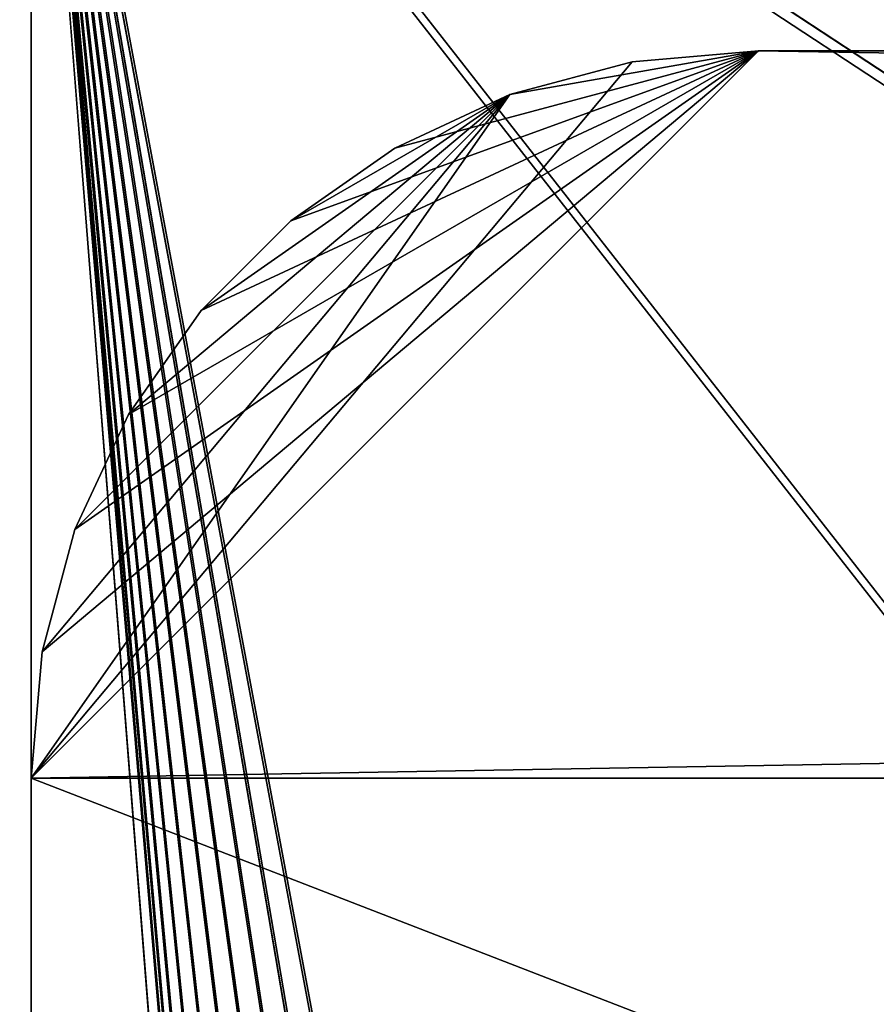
# Model space of a CAD drawing. Header units: centimetres. Extents: x 0.1 to 30.7, y 2.5 to 15.3.
# Tile 474 of 656: x 0.812 to 1.4, y 13.868 to 14.545. Entities that reach past the tile are written whole.
import ezdxf

# ---------------------------------------------------------------- set-up
doc = ezdxf.new("R2010")
doc.units = ezdxf.units.CM
doc.header["$LTSCALE"] = 2.54
doc.layers.get('0').update_dxf_attribs({"color": 13})

# ---------------------------------------------------------------- blocks, each defined once
blk = doc.blocks.new('09-002-0300-W-00-00.STL')
at = {"color": 0}
for p, q in [((1.34966, 9.22777, 14.26548), (0.81951, 14.89348, 14.76116)), ((0.81951, 14.89348, 14.76116), (1.38649, 9.30646, 14.27236)), ((1.73268, 9.54794, 14.29349), (0.81951, 14.89348, 14.76116)), ((0.81951, 14.89348, 14.76116), (1.81951, 9.5555, 14.29415)), ((1.73268, 9.54794, 14.29349), (0.81951, 14.89348, 14.76116)), ((1.6485, 9.52547, 14.29152), (0.81951, 14.89348, 14.76116)), ((1.6485, 9.52547, 14.29152), (0.81951, 14.89348, 14.76116)), ((1.56951, 9.48877, 14.28831), (0.81951, 14.89348, 14.76116)), ((1.49811, 9.43897, 14.28396), (0.81951, 14.89348, 14.76116)), ((1.56951, 9.48877, 14.28831), (0.81951, 14.89348, 14.76116)), ((1.49811, 9.43897, 14.28396), (0.81951, 14.89348, 14.76116)), ((1.43648, 9.37758, 14.27858), (0.81951, 14.89348, 14.76116)), ((1.43648, 9.37758, 14.27858), (0.81951, 14.89348, 14.76116)), ((0.81951, 14.89348, 14.76116), (1.38649, 9.30646, 14.27236)), ((1.3271, 9.1439, 14.25814), (0.81951, 14.89348, 14.76116)), ((1.34966, 9.22777, 14.26548), (0.81951, 14.89348, 14.76116)), ((1.3271, 9.1439, 14.25814), (0.81951, 14.89348, 14.76116)), ((1.31951, 9.05741, 14.25057), (0.81951, 14.89348, 14.76116)), ((1.31951, 9.05741, 14.25057), (0.81951, 14.89348, 14.76116)), ((0.81951, 2.74067, 13.69793), (0.81951, 14.89348, 14.76116)), ((7.19862, 10.70249, 14.3945), (0.81951, 14.89348, 14.76116)), ((7.19862, 10.70249, 14.3945), (0.81951, 14.89348, 14.76116)), ((4.49389, 10.19963, 14.35051), (0.81951, 14.89348, 14.76116)), ((4.49389, 10.19963, 14.35051), (0.81951, 14.89348, 14.76116)), ((0.81951, 14.89348, 14.76116), (1.81951, 9.5555, 14.29415)), ((0.81951, 2.74067, 13.69793), (0.81951, 14.89348, 14.76116)), ((1.34966, 9.21905, 14.3651), (0.81951, 14.88477, 14.86078)), ((0.81951, 14.88477, 14.86078), (1.3271, 9.13519, 14.35776)), ((1.34966, 9.21905, 14.3651), (0.81951, 14.88477, 14.86078)), ((1.38649, 9.29774, 14.37198), (0.81951, 14.88477, 14.86078)), ((1.31951, 8.55059, 14.30661), (0.81951, 14.88477, 14.86078)), ((0.81951, 14.88477, 14.86078), (0.81951, 2.73195, 13.79755)), ((1.31951, 8.55059, 14.30661), (0.81951, 14.88477, 14.86078)), ((1.31951, 9.04869, 14.35019), (0.81951, 14.88477, 14.86078)), ((1.31951, 9.04869, 14.35019), (0.81951, 14.88477, 14.86078)), ((0.81951, 14.88477, 14.86078), (1.3271, 9.13519, 14.35776)), ((1.43648, 9.36886, 14.3782), (0.81951, 14.88477, 14.86078)), ((1.38649, 9.29774, 14.37198), (0.81951, 14.88477, 14.86078)), ((1.43648, 9.36886, 14.3782), (0.81951, 14.88477, 14.86078)), ((1.49811, 9.43026, 14.38358), (0.81951, 14.88477, 14.86078)), ((1.49811, 9.43026, 14.38358), (0.81951, 14.88477, 14.86078)), ((1.56951, 9.48006, 14.38793), (0.81951, 14.88477, 14.86078)), ((1.6485, 9.51675, 14.39114), (0.81951, 14.88477, 14.86078)), ((1.56951, 9.48006, 14.38793), (0.81951, 14.88477, 14.86078)), ((1.6485, 9.51675, 14.39114), (0.81951, 14.88477, 14.86078)), ((1.73268, 9.53922, 14.39311), (0.81951, 14.88477, 14.86078)), ((1.73268, 9.53922, 14.39311), (0.81951, 14.88477, 14.86078)), ((1.81951, 9.54679, 14.39377), (0.81951, 14.88477, 14.86078)), ((4.49389, 10.19092, 14.45012), (0.81951, 14.88477, 14.86078)), ((1.81951, 9.54679, 14.39377), (0.81951, 14.88477, 14.86078)), ((4.49389, 10.19092, 14.45012), (0.81951, 14.88477, 14.86078)), ((7.19862, 10.69377, 14.49412), (0.81951, 14.88477, 14.86078)), ((7.19862, 10.69377, 14.49412), (0.81951, 14.88477, 14.86078)), ((0.81951, 14.88477, 14.86078), (0.81951, 2.73195, 13.79755)), ((0.81951, 14.02324, 42.67891), (1.31951, 14.52324, 42.67891)), ((0.81951, 14.02324, 42.67891), (1.31951, 14.52324, 42.67891)), ((0.81951, 14.02324, 42.67891), (29.51951, 14.52324, 42.67891)), ((0.81951, 14.02324, 42.67891), (29.51951, 14.52324, 42.67891)), ((1.31951, 14.52324, 42.57891), (0.81951, 14.02324, 42.57891)), ((1.31951, 14.52324, 42.57891), (0.81951, 14.02324, 42.57891)), ((0.8271, 14.11006, 42.67891), (1.31951, 14.52324, 42.67891)), ((0.8271, 14.11006, 42.67891), (1.31951, 14.52324, 42.67891)), ((0.84966, 14.19425, 42.67891), (1.31951, 14.52324, 42.67891)), ((0.84966, 14.19425, 42.67891), (1.31951, 14.52324, 42.67891)), ((0.88649, 14.27324, 42.67891), (1.31951, 14.52324, 42.67891)), ((0.88649, 14.27324, 42.67891), (1.31951, 14.52324, 42.67891)), ((0.93648, 14.34463, 42.67891), (1.31951, 14.52324, 42.67891)), ((0.93648, 14.34463, 42.67891), (1.31951, 14.52324, 42.67891)), ((1.31951, 14.52324, 42.67891), (0.99811, 14.40626, 42.67891)), ((1.31951, 14.52324, 42.67891), (0.99811, 14.40626, 42.67891)), ((1.06951, 14.45625, 42.67891), (1.31951, 14.52324, 42.67891)), ((1.06951, 14.45625, 42.67891), (1.31951, 14.52324, 42.67891)), ((1.1485, 14.49308, 42.67891), (1.31951, 14.52324, 42.67891)), ((1.1485, 14.49308, 42.67891), (1.31951, 14.52324, 42.67891)), ((1.31951, 14.52324, 42.67891), (1.23268, 14.51564, 42.67891)), ((1.23268, 14.51564, 42.57891), (1.31951, 14.52324, 42.57891)), ((1.23268, 14.51564, 42.57891), (1.31951, 14.52324, 42.57891)), ((1.23268, 14.51564, 42.57891), (1.31951, 14.52324, 42.67891)), ((1.23268, 14.51564, 42.57891), (1.31951, 14.52324, 42.67891)), ((1.31951, 14.52324, 42.67891), (1.23268, 14.51564, 42.67891)), ((29.51951, 14.52324, 42.67891), (1.31951, 14.52324, 42.67891)), ((1.31951, 14.52324, 42.57891), (29.51951, 14.52324, 42.57891)), ((30.01951, 14.02324, 42.57891), (1.31951, 14.52324, 42.57891)), ((30.01951, 14.02324, 42.57891), (1.31951, 14.52324, 42.57891)), ((1.31951, 14.52324, 42.57891), (29.51951, 14.52324, 42.57891)), ((1.31951, 14.52324, 42.57891), (29.51951, 14.52324, 42.67891)), ((1.31951, 14.52324, 42.57891), (29.51951, 14.52324, 42.67891)), ((1.31951, 14.52324, 42.57891), (1.31951, 14.52324, 42.67891)), ((29.51951, 14.52324, 42.67891), (1.31951, 14.52324, 42.67891)), ((1.31951, 14.52324, 42.57891), (1.31951, 14.52324, 42.67891)), ((0.81951, 14.02324, 42.57891), (1.23268, 14.51564, 42.57891)), ((0.81951, 14.02324, 42.57891), (1.23268, 14.51564, 42.57891)), ((1.23268, 14.51564, 42.67891), (1.1485, 14.49308, 42.67891)), ((1.1485, 14.49308, 42.57891), (1.23268, 14.51564, 42.57891)), ((1.1485, 14.49308, 42.57891), (1.23268, 14.51564, 42.57891)), ((1.1485, 14.49308, 42.57891), (1.23268, 14.51564, 42.67891)), ((1.1485, 14.49308, 42.57891), (1.23268, 14.51564, 42.67891)), ((1.23268, 14.51564, 42.67891), (1.1485, 14.49308, 42.67891)), ((1.23268, 14.51564, 42.57891), (1.23268, 14.51564, 42.67891)), ((1.23268, 14.51564, 42.57891), (1.23268, 14.51564, 42.67891)), ((0.81951, 14.02324, 42.57891), (1.1485, 14.49308, 42.57891)), ((0.81951, 14.02324, 42.57891), (1.1485, 14.49308, 42.57891)), ((0.8271, 14.11006, 42.57891), (1.1485, 14.49308, 42.57891)), ((0.8271, 14.11006, 42.57891), (1.1485, 14.49308, 42.57891)), ((1.1485, 14.49308, 42.57891), (0.84966, 14.19425, 42.57891)), ((1.1485, 14.49308, 42.57891), (0.84966, 14.19425, 42.57891)), ((0.88649, 14.27324, 42.57891), (1.1485, 14.49308, 42.57891)), ((0.88649, 14.27324, 42.57891), (1.1485, 14.49308, 42.57891)), ((0.93648, 14.34463, 42.57891), (1.1485, 14.49308, 42.57891)), ((0.93648, 14.34463, 42.57891), (1.1485, 14.49308, 42.57891)), ((0.99811, 14.40626, 42.57891), (1.1485, 14.49308, 42.57891)), ((0.99811, 14.40626, 42.57891), (1.1485, 14.49308, 42.57891)), ((1.1485, 14.49308, 42.67891), (1.06951, 14.45625, 42.67891)), ((1.06951, 14.45625, 42.57891), (1.1485, 14.49308, 42.57891)), ((1.06951, 14.45625, 42.57891), (1.1485, 14.49308, 42.57891)), ((1.06951, 14.45625, 42.57891), (1.1485, 14.49308, 42.67891)), ((1.06951, 14.45625, 42.57891), (1.1485, 14.49308, 42.67891)), ((1.1485, 14.49308, 42.67891), (1.06951, 14.45625, 42.67891)), ((1.1485, 14.49308, 42.57891), (1.1485, 14.49308, 42.67891)), ((1.1485, 14.49308, 42.57891), (1.1485, 14.49308, 42.67891)), ((1.06951, 14.45625, 42.67891), (0.99811, 14.40626, 42.67891)), ((0.99811, 14.40626, 42.57891), (1.06951, 14.45625, 42.57891)), ((0.99811, 14.40626, 42.57891), (1.06951, 14.45625, 42.57891)), ((0.99811, 14.40626, 42.57891), (1.06951, 14.45625, 42.67891)), ((0.99811, 14.40626, 42.57891), (1.06951, 14.45625, 42.67891)), ((1.06951, 14.45625, 42.67891), (0.99811, 14.40626, 42.67891)), ((1.06951, 14.45625, 42.57891), (1.06951, 14.45625, 42.67891)), ((1.06951, 14.45625, 42.57891), (1.06951, 14.45625, 42.67891)), ((0.99811, 14.40626, 42.67891), (0.93648, 14.34463, 42.67891)), ((0.93648, 14.34463, 42.57891), (0.99811, 14.40626, 42.57891)), ((0.93648, 14.34463, 42.57891), (0.99811, 14.40626, 42.57891)), ((0.93648, 14.34463, 42.57891), (0.99811, 14.40626, 42.67891)), ((0.93648, 14.34463, 42.57891), (0.99811, 14.40626, 42.67891)), ((0.99811, 14.40626, 42.67891), (0.93648, 14.34463, 42.67891)), ((0.99811, 14.40626, 42.57891), (0.99811, 14.40626, 42.67891)), ((0.99811, 14.40626, 42.57891), (0.99811, 14.40626, 42.67891)), ((0.93648, 14.34463, 42.67891), (0.88649, 14.27324, 42.67891)), ((0.88649, 14.27324, 42.57891), (0.93648, 14.34463, 42.57891)), ((0.88649, 14.27324, 42.57891), (0.93648, 14.34463, 42.57891)), ((0.88649, 14.27324, 42.57891), (0.93648, 14.34463, 42.67891)), ((0.88649, 14.27324, 42.57891), (0.93648, 14.34463, 42.67891)), ((0.93648, 14.34463, 42.67891), (0.88649, 14.27324, 42.67891)), ((0.93648, 14.34463, 42.57891), (0.93648, 14.34463, 42.67891)), ((0.93648, 14.34463, 42.57891), (0.93648, 14.34463, 42.67891)), ((0.88649, 14.27324, 42.67891), (0.84966, 14.19425, 42.67891)), ((0.84966, 14.19425, 42.57891), (0.88649, 14.27324, 42.57891)), ((0.84966, 14.19425, 42.57891), (0.88649, 14.27324, 42.57891)), ((0.84966, 14.19425, 42.57891), (0.88649, 14.27324, 42.67891)), ((0.84966, 14.19425, 42.57891), (0.88649, 14.27324, 42.67891)), ((0.88649, 14.27324, 42.67891), (0.84966, 14.19425, 42.67891)), ((0.88649, 14.27324, 42.57891), (0.88649, 14.27324, 42.67891)), ((0.88649, 14.27324, 42.57891), (0.88649, 14.27324, 42.67891)), ((0.84966, 14.19425, 42.67891), (0.8271, 14.11006, 42.67891)), ((0.8271, 14.11006, 42.57891), (0.84966, 14.19425, 42.57891)), ((0.8271, 14.11006, 42.57891), (0.84966, 14.19425, 42.57891)), ((0.8271, 14.11006, 42.57891), (0.84966, 14.19425, 42.67891)), ((0.8271, 14.11006, 42.57891), (0.84966, 14.19425, 42.67891)), ((0.84966, 14.19425, 42.67891), (0.8271, 14.11006, 42.67891)), ((0.84966, 14.19425, 42.57891), (0.84966, 14.19425, 42.67891)), ((0.84966, 14.19425, 42.57891), (0.84966, 14.19425, 42.67891)), ((0.8271, 14.11006, 42.67891), (0.81951, 14.02324, 42.67891)), ((0.81951, 14.02324, 42.57891), (0.8271, 14.11006, 42.57891)), ((0.81951, 14.02324, 42.57891), (0.8271, 14.11006, 42.57891)), ((0.81951, 14.02324, 42.57891), (0.8271, 14.11006, 42.67891)), ((0.81951, 14.02324, 42.57891), (0.8271, 14.11006, 42.67891)), ((0.8271, 14.11006, 42.67891), (0.81951, 14.02324, 42.67891)), ((0.8271, 14.11006, 42.57891), (0.8271, 14.11006, 42.67891)), ((0.8271, 14.11006, 42.57891), (0.8271, 14.11006, 42.67891)), ((0.81951, 14.02324, 42.57891), (0.81951, 2.72324, 42.57891)), ((0.81951, 2.72324, 42.57891), (0.81951, 14.02324, 42.67891)), ((0.81951, 14.02324, 42.67891), (0.81951, 14.02324, 42.57891)), ((0.81951, 2.72324, 42.57891), (0.81951, 14.02324, 42.67891)), ((0.81951, 2.72324, 42.67891), (0.81951, 14.02324, 42.67891)), ((30.01951, 2.72324, 42.67891), (0.81951, 14.02324, 42.67891)), ((0.81951, 2.72324, 42.67891), (0.81951, 14.02324, 42.67891)), ((30.01951, 2.72324, 42.67891), (0.81951, 14.02324, 42.67891)), ((30.01951, 14.02324, 42.67891), (0.81951, 14.02324, 42.67891)), ((30.01951, 14.02324, 42.67891), (0.81951, 14.02324, 42.67891)), ((30.01951, 14.02324, 42.57891), (0.81951, 14.02324, 42.57891)), ((30.01951, 14.02324, 42.57891), (0.81951, 14.02324, 42.57891)), ((0.81951, 14.02324, 42.57891), (0.81951, 2.72324, 42.57891)), ((0.81951, 14.02324, 42.67891), (0.81951, 14.02324, 42.57891))]:
    blk.add_line(p, q, dxfattribs=at)
mesh = blk.add_polyface(dxfattribs=at)
corners = [(0.81951, 2.74067, 13.69793), (0.78478, 2.7404, 13.70096), (0.78478, 14.90276, 14.76502)]
mesh.append_faces([[corners[k] for k in face] for face in [(0, 1, 2)]], dxfattribs={"color": 0})
mesh = blk.add_polyface(dxfattribs=at)
corners = [(0.81951, 2.74067, 13.69793), (0.78478, 14.90276, 14.76502), (0.81951, 14.89348, 14.76116)]
mesh.append_faces([[corners[k] for k in face] for face in [(0, 1, 2)]], dxfattribs={"color": 0})
mesh = blk.add_polyface(dxfattribs=at)
corners = [(0.81951, 2.73195, 13.79755), (0.80267, 14.89389, 14.86301), (0.80386, 2.73184, 13.79877)]
mesh.append_faces([[corners[k] for k in face] for face in [(0, 1, 2)]], dxfattribs={"color": 0})
mesh = blk.add_polyface(dxfattribs=at)
corners = [(0.81951, 14.88477, 14.86078), (0.80267, 14.89389, 14.86301), (0.81951, 2.73195, 13.79755)]
mesh.append_faces([[corners[k] for k in face] for face in [(0, 1, 2)]], dxfattribs={"color": 0})
mesh = blk.add_polyface(dxfattribs=at)
corners = [(1.38649, 9.30646, 14.27236), (1.34966, 9.22777, 14.26548), (0.81951, 14.89348, 14.76116)]
mesh.append_faces([[corners[k] for k in face] for face in [(0, 1, 2)]], dxfattribs={"color": 0})
mesh = blk.add_polyface(dxfattribs=at)
corners = [(1.81951, 9.5555, 14.29415), (1.73268, 9.54794, 14.29349), (0.81951, 14.89348, 14.76116)]
mesh.append_faces([[corners[k] for k in face] for face in [(0, 1, 2)]], dxfattribs={"color": 0})
mesh = blk.add_polyface(dxfattribs=at)
corners = [(1.73268, 9.54794, 14.29349), (1.6485, 9.52547, 14.29152), (0.81951, 14.89348, 14.76116)]
mesh.append_faces([[corners[k] for k in face] for face in [(0, 1, 2)]], dxfattribs={"color": 0})
mesh = blk.add_polyface(dxfattribs=at)
corners = [(1.6485, 9.52547, 14.29152), (1.56951, 9.48877, 14.28831), (0.81951, 14.89348, 14.76116)]
mesh.append_faces([[corners[k] for k in face] for face in [(0, 1, 2)]], dxfattribs={"color": 0})
mesh = blk.add_polyface(dxfattribs=at)
corners = [(1.56951, 9.48877, 14.28831), (1.49811, 9.43897, 14.28396), (0.81951, 14.89348, 14.76116)]
mesh.append_faces([[corners[k] for k in face] for face in [(0, 1, 2)]], dxfattribs={"color": 0})
mesh = blk.add_polyface(dxfattribs=at)
corners = [(1.49811, 9.43897, 14.28396), (1.43648, 9.37758, 14.27858), (0.81951, 14.89348, 14.76116)]
mesh.append_faces([[corners[k] for k in face] for face in [(0, 1, 2)]], dxfattribs={"color": 0})
mesh = blk.add_polyface(dxfattribs=at)
corners = [(1.43648, 9.37758, 14.27858), (1.38649, 9.30646, 14.27236), (0.81951, 14.89348, 14.76116)]
mesh.append_faces([[corners[k] for k in face] for face in [(0, 1, 2)]], dxfattribs={"color": 0})
mesh = blk.add_polyface(dxfattribs=at)
corners = [(1.34966, 9.22777, 14.26548), (1.3271, 9.1439, 14.25814), (0.81951, 14.89348, 14.76116)]
mesh.append_faces([[corners[k] for k in face] for face in [(0, 1, 2)]], dxfattribs={"color": 0})
mesh = blk.add_polyface(dxfattribs=at)
corners = [(1.3271, 9.1439, 14.25814), (1.31951, 9.05741, 14.25057), (0.81951, 14.89348, 14.76116)]
mesh.append_faces([[corners[k] for k in face] for face in [(0, 1, 2)]], dxfattribs={"color": 0})
mesh = blk.add_polyface(dxfattribs=at)
corners = [(1.31951, 9.05741, 14.25057), (0.81951, 2.74067, 13.69793), (0.81951, 14.89348, 14.76116)]
mesh.append_faces([[corners[k] for k in face] for face in [(0, 1, 2)]], dxfattribs={"color": 0})
mesh = blk.add_polyface(dxfattribs=at)
corners = [(30.01951, 14.89348, 14.76116), (15.41951, 11.35142, 14.45127), (0.81951, 14.89348, 14.76116)]
mesh.append_faces([[corners[k] for k in face] for face in [(0, 1, 2)]], dxfattribs={"color": 0})
mesh = blk.add_polyface(dxfattribs=at)
corners = [(15.41951, 11.35142, 14.45127), (12.66903, 11.27918, 14.44495), (0.81951, 14.89348, 14.76116)]
mesh.append_faces([[corners[k] for k in face] for face in [(0, 1, 2)]], dxfattribs={"color": 0})
mesh = blk.add_polyface(dxfattribs=at)
corners = [(12.66903, 11.27918, 14.44495), (9.92619, 11.06267, 14.42601), (0.81951, 14.89348, 14.76116)]
mesh.append_faces([[corners[k] for k in face] for face in [(0, 1, 2)]], dxfattribs={"color": 0})
mesh = blk.add_polyface(dxfattribs=at)
corners = [(9.92619, 11.06267, 14.42601), (7.19862, 10.70249, 14.3945), (0.81951, 14.89348, 14.76116)]
mesh.append_faces([[corners[k] for k in face] for face in [(0, 1, 2)]], dxfattribs={"color": 0})
mesh = blk.add_polyface(dxfattribs=at)
corners = [(7.19862, 10.70249, 14.3945), (4.49389, 10.19963, 14.35051), (0.81951, 14.89348, 14.76116)]
mesh.append_faces([[corners[k] for k in face] for face in [(0, 1, 2)]], dxfattribs={"color": 0})
mesh = blk.add_polyface(dxfattribs=at)
corners = [(4.49389, 10.19963, 14.35051), (1.81951, 9.5555, 14.29415), (0.81951, 14.89348, 14.76116)]
mesh.append_faces([[corners[k] for k in face] for face in [(0, 1, 2)]], dxfattribs={"color": 0})
mesh = blk.add_polyface(dxfattribs=at)
corners = [(1.34966, 9.21905, 14.3651), (0.81951, 14.88477, 14.86078), (1.3271, 9.13519, 14.35776)]
mesh.append_faces([[corners[k] for k in face] for face in [(0, 1, 2)]], dxfattribs={"color": 0})
mesh = blk.add_polyface(dxfattribs=at)
corners = [(1.38649, 9.29774, 14.37198), (0.81951, 14.88477, 14.86078), (1.34966, 9.21905, 14.3651)]
mesh.append_faces([[corners[k] for k in face] for face in [(0, 1, 2)]], dxfattribs={"color": 0})
mesh = blk.add_polyface(dxfattribs=at)
corners = [(1.31951, 8.55059, 14.30661), (0.81951, 14.88477, 14.86078), (0.81951, 2.73195, 13.79755)]
mesh.append_faces([[corners[k] for k in face] for face in [(0, 1, 2)]], dxfattribs={"color": 0})
mesh = blk.add_polyface(dxfattribs=at)
corners = [(1.31951, 9.04869, 14.35019), (0.81951, 14.88477, 14.86078), (1.31951, 8.55059, 14.30661)]
mesh.append_faces([[corners[k] for k in face] for face in [(0, 1, 2)]], dxfattribs={"color": 0})
mesh = blk.add_polyface(dxfattribs=at)
corners = [(1.3271, 9.13519, 14.35776), (0.81951, 14.88477, 14.86078), (1.31951, 9.04869, 14.35019)]
mesh.append_faces([[corners[k] for k in face] for face in [(0, 1, 2)]], dxfattribs={"color": 0})
mesh = blk.add_polyface(dxfattribs=at)
corners = [(1.43648, 9.36886, 14.3782), (0.81951, 14.88477, 14.86078), (1.38649, 9.29774, 14.37198)]
mesh.append_faces([[corners[k] for k in face] for face in [(0, 1, 2)]], dxfattribs={"color": 0})
mesh = blk.add_polyface(dxfattribs=at)
corners = [(1.49811, 9.43026, 14.38358), (0.81951, 14.88477, 14.86078), (1.43648, 9.36886, 14.3782)]
mesh.append_faces([[corners[k] for k in face] for face in [(0, 1, 2)]], dxfattribs={"color": 0})
mesh = blk.add_polyface(dxfattribs=at)
corners = [(1.56951, 9.48006, 14.38793), (0.81951, 14.88477, 14.86078), (1.49811, 9.43026, 14.38358)]
mesh.append_faces([[corners[k] for k in face] for face in [(0, 1, 2)]], dxfattribs={"color": 0})
mesh = blk.add_polyface(dxfattribs=at)
corners = [(1.6485, 9.51675, 14.39114), (0.81951, 14.88477, 14.86078), (1.56951, 9.48006, 14.38793)]
mesh.append_faces([[corners[k] for k in face] for face in [(0, 1, 2)]], dxfattribs={"color": 0})
mesh = blk.add_polyface(dxfattribs=at)
corners = [(1.73268, 9.53922, 14.39311), (0.81951, 14.88477, 14.86078), (1.6485, 9.51675, 14.39114)]
mesh.append_faces([[corners[k] for k in face] for face in [(0, 1, 2)]], dxfattribs={"color": 0})
mesh = blk.add_polyface(dxfattribs=at)
corners = [(1.81951, 9.54679, 14.39377), (0.81951, 14.88477, 14.86078), (1.73268, 9.53922, 14.39311)]
mesh.append_faces([[corners[k] for k in face] for face in [(0, 1, 2)]], dxfattribs={"color": 0})
mesh = blk.add_polyface(dxfattribs=at)
corners = [(4.49389, 10.19092, 14.45012), (0.81951, 14.88477, 14.86078), (1.81951, 9.54679, 14.39377)]
mesh.append_faces([[corners[k] for k in face] for face in [(0, 1, 2)]], dxfattribs={"color": 0})
mesh = blk.add_polyface(dxfattribs=at)
corners = [(7.19862, 10.69377, 14.49412), (0.81951, 14.88477, 14.86078), (4.49389, 10.19092, 14.45012)]
mesh.append_faces([[corners[k] for k in face] for face in [(0, 1, 2)]], dxfattribs={"color": 0})
mesh = blk.add_polyface(dxfattribs=at)
corners = [(9.92619, 11.05396, 14.52563), (0.81951, 14.88477, 14.86078), (7.19862, 10.69377, 14.49412)]
mesh.append_faces([[corners[k] for k in face] for face in [(0, 1, 2)]], dxfattribs={"color": 0})
mesh = blk.add_polyface(dxfattribs=at)
corners = [(12.66903, 11.27047, 14.54457), (0.81951, 14.88477, 14.86078), (9.92619, 11.05396, 14.52563)]
mesh.append_faces([[corners[k] for k in face] for face in [(0, 1, 2)]], dxfattribs={"color": 0})
mesh = blk.add_polyface(dxfattribs=at)
corners = [(15.41951, 11.34271, 14.55089), (0.81951, 14.88477, 14.86078), (12.66903, 11.27047, 14.54457)]
mesh.append_faces([[corners[k] for k in face] for face in [(0, 1, 2)]], dxfattribs={"color": 0})
mesh = blk.add_polyface(dxfattribs=at)
corners = [(30.01951, 14.88477, 14.86078), (0.81951, 14.88477, 14.86078), (15.41951, 11.34271, 14.55089)]
mesh.append_faces([[corners[k] for k in face] for face in [(0, 1, 2)]], dxfattribs={"color": 0})
mesh = blk.add_polyface(dxfattribs=at)
corners = [(1.31951, 14.52324, 42.67891), (0.8271, 14.11006, 42.67891), (0.81951, 14.02324, 42.67891)]
mesh.append_faces([[corners[k] for k in face] for face in [(0, 1, 2)]], dxfattribs={"color": 0})
mesh = blk.add_polyface(dxfattribs=at)
corners = [(29.51951, 14.52324, 42.67891), (1.31951, 14.52324, 42.67891), (0.81951, 14.02324, 42.67891)]
mesh.append_faces([[corners[k] for k in face] for face in [(0, 1, 2)]], dxfattribs={"color": 0})
mesh = blk.add_polyface(dxfattribs=at)
corners = [(30.01951, 14.02324, 42.67891), (29.51951, 14.52324, 42.67891), (0.81951, 14.02324, 42.67891)]
mesh.append_faces([[corners[k] for k in face] for face in [(0, 1, 2)]], dxfattribs={"color": 0})
mesh = blk.add_polyface(dxfattribs=at)
corners = [(1.31951, 14.52324, 42.57891), (0.81951, 14.02324, 42.57891), (1.23268, 14.51564, 42.57891)]
mesh.append_faces([[corners[k] for k in face] for face in [(0, 1, 2)]], dxfattribs={"color": 0})
mesh = blk.add_polyface(dxfattribs=at)
corners = [(30.01951, 14.02324, 42.57891), (0.81951, 14.02324, 42.57891), (1.31951, 14.52324, 42.57891)]
mesh.append_faces([[corners[k] for k in face] for face in [(0, 1, 2)]], dxfattribs={"color": 0})
mesh = blk.add_polyface(dxfattribs=at)
corners = [(1.31951, 14.52324, 42.67891), (0.84966, 14.19425, 42.67891), (0.8271, 14.11006, 42.67891)]
mesh.append_faces([[corners[k] for k in face] for face in [(0, 1, 2)]], dxfattribs={"color": 0})
mesh = blk.add_polyface(dxfattribs=at)
corners = [(1.31951, 14.52324, 42.67891), (0.88649, 14.27324, 42.67891), (0.84966, 14.19425, 42.67891)]
mesh.append_faces([[corners[k] for k in face] for face in [(0, 1, 2)]], dxfattribs={"color": 0})
mesh = blk.add_polyface(dxfattribs=at)
corners = [(1.31951, 14.52324, 42.67891), (0.93648, 14.34463, 42.67891), (0.88649, 14.27324, 42.67891)]
mesh.append_faces([[corners[k] for k in face] for face in [(0, 1, 2)]], dxfattribs={"color": 0})
mesh = blk.add_polyface(dxfattribs=at)
corners = [(1.31951, 14.52324, 42.67891), (0.99811, 14.40626, 42.67891), (0.93648, 14.34463, 42.67891)]
mesh.append_faces([[corners[k] for k in face] for face in [(0, 1, 2)]], dxfattribs={"color": 0})
mesh = blk.add_polyface(dxfattribs=at)
corners = [(1.31951, 14.52324, 42.67891), (1.06951, 14.45625, 42.67891), (0.99811, 14.40626, 42.67891)]
mesh.append_faces([[corners[k] for k in face] for face in [(0, 1, 2)]], dxfattribs={"color": 0})
mesh = blk.add_polyface(dxfattribs=at)
corners = [(1.31951, 14.52324, 42.67891), (1.1485, 14.49308, 42.67891), (1.06951, 14.45625, 42.67891)]
mesh.append_faces([[corners[k] for k in face] for face in [(0, 1, 2)]], dxfattribs={"color": 0})
mesh = blk.add_polyface(dxfattribs=at)
corners = [(1.31951, 14.52324, 42.67891), (1.23268, 14.51564, 42.67891), (1.1485, 14.49308, 42.67891)]
mesh.append_faces([[corners[k] for k in face] for face in [(0, 1, 2)]], dxfattribs={"color": 0})
mesh = blk.add_polyface(dxfattribs=at)
corners = [(1.31951, 14.52324, 42.67891), (1.31951, 14.52324, 42.57891), (1.23268, 14.51564, 42.57891)]
mesh.append_faces([[corners[k] for k in face] for face in [(0, 1, 2)]], dxfattribs={"color": 0})
mesh = blk.add_polyface(dxfattribs=at)
corners = [(1.31951, 14.52324, 42.67891), (1.23268, 14.51564, 42.57891), (1.23268, 14.51564, 42.67891)]
mesh.append_faces([[corners[k] for k in face] for face in [(0, 1, 2)]], dxfattribs={"color": 0})
mesh = blk.add_polyface(dxfattribs=at)
corners = [(30.01951, 14.02324, 42.57891), (1.31951, 14.52324, 42.57891), (29.51951, 14.52324, 42.57891)]
mesh.append_faces([[corners[k] for k in face] for face in [(0, 1, 2)]], dxfattribs={"color": 0})
mesh = blk.add_polyface(dxfattribs=at)
corners = [(29.51951, 14.52324, 42.67891), (29.51951, 14.52324, 42.57891), (1.31951, 14.52324, 42.57891)]
mesh.append_faces([[corners[k] for k in face] for face in [(0, 1, 2)]], dxfattribs={"color": 0})
mesh = blk.add_polyface(dxfattribs=at)
corners = [(29.51951, 14.52324, 42.67891), (1.31951, 14.52324, 42.57891), (1.31951, 14.52324, 42.67891)]
mesh.append_faces([[corners[k] for k in face] for face in [(0, 1, 2)]], dxfattribs={"color": 0})
mesh = blk.add_polyface(dxfattribs=at)
corners = [(1.23268, 14.51564, 42.57891), (0.81951, 14.02324, 42.57891), (1.1485, 14.49308, 42.57891)]
mesh.append_faces([[corners[k] for k in face] for face in [(0, 1, 2)]], dxfattribs={"color": 0})
mesh = blk.add_polyface(dxfattribs=at)
corners = [(1.23268, 14.51564, 42.67891), (1.23268, 14.51564, 42.57891), (1.1485, 14.49308, 42.57891)]
mesh.append_faces([[corners[k] for k in face] for face in [(0, 1, 2)]], dxfattribs={"color": 0})
mesh = blk.add_polyface(dxfattribs=at)
corners = [(1.23268, 14.51564, 42.67891), (1.1485, 14.49308, 42.57891), (1.1485, 14.49308, 42.67891)]
mesh.append_faces([[corners[k] for k in face] for face in [(0, 1, 2)]], dxfattribs={"color": 0})
mesh = blk.add_polyface(dxfattribs=at)
corners = [(1.1485, 14.49308, 42.57891), (0.81951, 14.02324, 42.57891), (0.8271, 14.11006, 42.57891)]
mesh.append_faces([[corners[k] for k in face] for face in [(0, 1, 2)]], dxfattribs={"color": 0})
mesh = blk.add_polyface(dxfattribs=at)
corners = [(1.1485, 14.49308, 42.57891), (0.8271, 14.11006, 42.57891), (0.84966, 14.19425, 42.57891)]
mesh.append_faces([[corners[k] for k in face] for face in [(0, 1, 2)]], dxfattribs={"color": 0})
mesh = blk.add_polyface(dxfattribs=at)
corners = [(1.1485, 14.49308, 42.57891), (0.84966, 14.19425, 42.57891), (0.88649, 14.27324, 42.57891)]
mesh.append_faces([[corners[k] for k in face] for face in [(0, 1, 2)]], dxfattribs={"color": 0})
mesh = blk.add_polyface(dxfattribs=at)
corners = [(1.1485, 14.49308, 42.57891), (0.88649, 14.27324, 42.57891), (0.93648, 14.34463, 42.57891)]
mesh.append_faces([[corners[k] for k in face] for face in [(0, 1, 2)]], dxfattribs={"color": 0})
mesh = blk.add_polyface(dxfattribs=at)
corners = [(1.1485, 14.49308, 42.57891), (0.93648, 14.34463, 42.57891), (0.99811, 14.40626, 42.57891)]
mesh.append_faces([[corners[k] for k in face] for face in [(0, 1, 2)]], dxfattribs={"color": 0})
mesh = blk.add_polyface(dxfattribs=at)
corners = [(1.1485, 14.49308, 42.57891), (0.99811, 14.40626, 42.57891), (1.06951, 14.45625, 42.57891)]
mesh.append_faces([[corners[k] for k in face] for face in [(0, 1, 2)]], dxfattribs={"color": 0})
mesh = blk.add_polyface(dxfattribs=at)
corners = [(1.1485, 14.49308, 42.67891), (1.1485, 14.49308, 42.57891), (1.06951, 14.45625, 42.57891)]
mesh.append_faces([[corners[k] for k in face] for face in [(0, 1, 2)]], dxfattribs={"color": 0})
mesh = blk.add_polyface(dxfattribs=at)
corners = [(1.1485, 14.49308, 42.67891), (1.06951, 14.45625, 42.57891), (1.06951, 14.45625, 42.67891)]
mesh.append_faces([[corners[k] for k in face] for face in [(0, 1, 2)]], dxfattribs={"color": 0})
mesh = blk.add_polyface(dxfattribs=at)
corners = [(1.06951, 14.45625, 42.67891), (1.06951, 14.45625, 42.57891), (0.99811, 14.40626, 42.57891)]
mesh.append_faces([[corners[k] for k in face] for face in [(0, 1, 2)]], dxfattribs={"color": 0})
mesh = blk.add_polyface(dxfattribs=at)
corners = [(1.06951, 14.45625, 42.67891), (0.99811, 14.40626, 42.57891), (0.99811, 14.40626, 42.67891)]
mesh.append_faces([[corners[k] for k in face] for face in [(0, 1, 2)]], dxfattribs={"color": 0})
mesh = blk.add_polyface(dxfattribs=at)
corners = [(0.99811, 14.40626, 42.57891), (0.93648, 14.34463, 42.57891), (0.99811, 14.40626, 42.67891)]
mesh.append_faces([[corners[k] for k in face] for face in [(0, 1, 2)]], dxfattribs={"color": 0})
mesh = blk.add_polyface(dxfattribs=at)
corners = [(0.99811, 14.40626, 42.67891), (0.93648, 14.34463, 42.57891), (0.93648, 14.34463, 42.67891)]
mesh.append_faces([[corners[k] for k in face] for face in [(0, 1, 2)]], dxfattribs={"color": 0})
mesh = blk.add_polyface(dxfattribs=at)
corners = [(0.93648, 14.34463, 42.57891), (0.88649, 14.27324, 42.57891), (0.93648, 14.34463, 42.67891)]
mesh.append_faces([[corners[k] for k in face] for face in [(0, 1, 2)]], dxfattribs={"color": 0})
mesh = blk.add_polyface(dxfattribs=at)
corners = [(0.93648, 14.34463, 42.67891), (0.88649, 14.27324, 42.57891), (0.88649, 14.27324, 42.67891)]
mesh.append_faces([[corners[k] for k in face] for face in [(0, 1, 2)]], dxfattribs={"color": 0})
mesh = blk.add_polyface(dxfattribs=at)
corners = [(0.88649, 14.27324, 42.57891), (0.84966, 14.19425, 42.57891), (0.88649, 14.27324, 42.67891)]
mesh.append_faces([[corners[k] for k in face] for face in [(0, 1, 2)]], dxfattribs={"color": 0})
mesh = blk.add_polyface(dxfattribs=at)
corners = [(0.88649, 14.27324, 42.67891), (0.84966, 14.19425, 42.57891), (0.84966, 14.19425, 42.67891)]
mesh.append_faces([[corners[k] for k in face] for face in [(0, 1, 2)]], dxfattribs={"color": 0})
mesh = blk.add_polyface(dxfattribs=at)
corners = [(0.84966, 14.19425, 42.57891), (0.8271, 14.11006, 42.57891), (0.84966, 14.19425, 42.67891)]
mesh.append_faces([[corners[k] for k in face] for face in [(0, 1, 2)]], dxfattribs={"color": 0})
mesh = blk.add_polyface(dxfattribs=at)
corners = [(0.84966, 14.19425, 42.67891), (0.8271, 14.11006, 42.57891), (0.8271, 14.11006, 42.67891)]
mesh.append_faces([[corners[k] for k in face] for face in [(0, 1, 2)]], dxfattribs={"color": 0})
mesh = blk.add_polyface(dxfattribs=at)
corners = [(0.8271, 14.11006, 42.57891), (0.81951, 14.02324, 42.57891), (0.8271, 14.11006, 42.67891)]
mesh.append_faces([[corners[k] for k in face] for face in [(0, 1, 2)]], dxfattribs={"color": 0})
mesh = blk.add_polyface(dxfattribs=at)
corners = [(0.8271, 14.11006, 42.67891), (0.81951, 14.02324, 42.57891), (0.81951, 14.02324, 42.67891)]
mesh.append_faces([[corners[k] for k in face] for face in [(0, 1, 2)]], dxfattribs={"color": 0})
mesh = blk.add_polyface(dxfattribs=at)
corners = [(0.81951, 14.02324, 42.57891), (0.81951, 2.72324, 42.57891), (0.81951, 14.02324, 42.67891)]
mesh.append_faces([[corners[k] for k in face] for face in [(0, 1, 2)]], dxfattribs={"color": 0})
mesh = blk.add_polyface(dxfattribs=at)
corners = [(0.81951, 14.02324, 42.67891), (0.81951, 2.72324, 42.57891), (0.81951, 2.72324, 42.67891)]
mesh.append_faces([[corners[k] for k in face] for face in [(0, 1, 2)]], dxfattribs={"color": 0})
mesh = blk.add_polyface(dxfattribs=at)
corners = [(30.01951, 2.72324, 42.67891), (0.81951, 14.02324, 42.67891), (0.81951, 2.72324, 42.67891)]
mesh.append_faces([[corners[k] for k in face] for face in [(0, 1, 2)]], dxfattribs={"color": 0})
mesh = blk.add_polyface(dxfattribs=at)
corners = [(30.01951, 14.02324, 42.67891), (0.81951, 14.02324, 42.67891), (30.01951, 2.72324, 42.67891)]
mesh.append_faces([[corners[k] for k in face] for face in [(0, 1, 2)]], dxfattribs={"color": 0})
mesh = blk.add_polyface(dxfattribs=at)
corners = [(30.01951, 14.02324, 42.57891), (0.81951, 2.72324, 42.57891), (0.81951, 14.02324, 42.57891)]
mesh.append_faces([[corners[k] for k in face] for face in [(0, 1, 2)]], dxfattribs={"color": 0})
mesh = blk.add_polyface(dxfattribs=at)
corners = [(30.01951, 2.72324, 42.57891), (0.81951, 2.72324, 42.57891), (30.01951, 14.02324, 42.57891)]
mesh.append_faces([[corners[k] for k in face] for face in [(0, 1, 2)]], dxfattribs={"color": 0})

msp = doc.modelspace()

# ---------------------------------------------------------------- block references
at = {"color": 0}
msp.add_blockref('09-002-0300-W-00-00.STL', (0, 0), dxfattribs=at)

doc.saveas('drawing.dxf')
